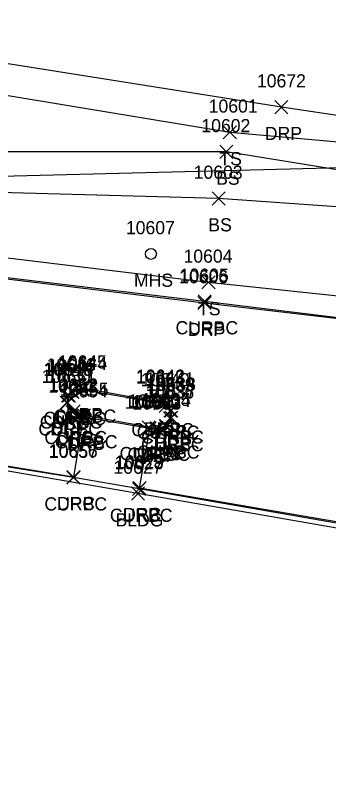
# Model space of a CAD drawing. Extents: x 1769141 to 1770911, y 735471 to 741449.
# Drawn here: x 1770389.5 to 1770437.1, y 738783 to 738898 of the extents above; entities that cross this region are included whole.
import ezdxf

# ---------------------------------------------------------------- set-up
doc = ezdxf.new("R2010")
doc.units = 0
for name, color, linetype in [('DCP', 7, 'Continuous'), ('L_A', 7, 'Continuous'), ('L_I', 7, 'Continuous'), ('L_TIC', 7, 'Continuous'), ('LBC', 7, 'Continuous'), ('LELB', 7, 'Continuous'), ('R_A', 7, 'Continuous'), ('R_I', 7, 'Continuous'), ('R_TIC', 7, 'Continuous'), ('RC', 7, 'Continuous'), ('RDP', 7, 'Continuous'), ('U_A', 7, 'Continuous'), ('U_I', 7, 'Continuous'), ('USMH', 7, 'Continuous')]:
    doc.layers.add(name, color=color, linetype=linetype)

msp = doc.modelspace()

# ---------------------------------------------------------------- linework, layer by layer
at = {"layer": 'DCP'}
msp.add_lwpolyline([(1770447.14, 738874.96), (1770309.47, 738871.44)], dxfattribs=at)
at = {"layer": 'L_TIC'}
for points in [[(1770421.07, 738879.14), (1770423.07, 738881.14)], [(1770423.07, 738879.14), (1770421.07, 738881.14)], [(1770420.54, 738876.17), (1770422.54, 738878.17)], [(1770422.54, 738876.17), (1770420.54, 738878.17)], [(1770419.36, 738869.08), (1770421.36, 738871.08)], [(1770421.36, 738869.08), (1770419.36, 738871.08)], [(1770417.83, 738856.32), (1770419.83, 738858.32)], [(1770419.83, 738856.32), (1770417.83, 738858.32)], [(1770407.11, 738824.21), (1770409.11, 738826.21)], [(1770409.11, 738824.21), (1770407.11, 738826.21)]]:
    msp.add_lwpolyline(points, dxfattribs=at)
at = {"layer": 'LBC'}
msp.add_lwpolyline([(1770355.73, 738726.42), (1770369.22, 738724.05), (1770376.65, 738722.75), (1770406.47, 738717.79), (1770405, 738709.95), (1770471.46, 738698.65), (1770482.87, 738764.69), (1770474.89, 738765.91), (1770480.75, 738799.69), (1770482.75, 738812.2), (1770482.74, 738812.43), (1770446.14, 738818.58), (1770408.11, 738825.21), (1770373.6, 738831.13), (1770373.19, 738830.95), (1770367.66, 738799.21), (1770361.53, 738763.21), (1770355.28, 738727.34)], dxfattribs=at)
at = {"layer": 'LELB'}
for points in [[(1770580.79, 738863.86), (1770564.48, 738865.47), (1770543.38, 738868.95), (1770513.7, 738872.26), (1770461.13, 738876.61), (1770422.07, 738880.14), (1770383.42, 738886.53), (1770350.12, 738889.47), (1770337.62, 738892.52), (1770340.95, 738915.92), (1770342.1, 738948.84), (1770346.55, 738996.47), (1770341.4, 739000.6), (1770372.72, 739000.93), (1770395.17, 738998.49)], [(1770576.97, 738855.59), (1770564.55, 738860.34), (1770541.03, 738860.89), (1770512.78, 738864.69), (1770460.85, 738870.77), (1770421.54, 738877.17), (1770380.98, 738877.16), (1770329.13, 738870.56)], [(1770575.43, 738851.51), (1770564.62, 738854.06), (1770539.97, 738856.14), (1770512.9, 738854.36), (1770460.5, 738867.23), (1770420.36, 738870.08), (1770379.59, 738871.19), (1770330.71, 738861.73)], [(1770560.33, 738844.07), (1770537.38, 738847.06), (1770512.74, 738849.09), (1770458.64, 738853.08), (1770418.83, 738857.32), (1770378.62, 738862.15), (1770363.31, 738861.95), (1770348.45, 738856.66), (1770336.44, 738849.22), (1770320.85, 738835.08), (1770307.15, 738828.31)]]:
    msp.add_lwpolyline(points, dxfattribs=at)
at = {"layer": 'R_TIC'}
for points in [[(1770428.89, 738882.98), (1770430.89, 738884.98)], [(1770430.89, 738882.98), (1770428.89, 738884.98)], [(1770417.24, 738853.42), (1770419.24, 738855.42)], [(1770419.24, 738853.42), (1770417.24, 738855.42)], [(1770417.21, 738853.18), (1770419.21, 738855.18)], [(1770419.21, 738853.18), (1770417.21, 738855.18)], [(1770396.99, 738839.78), (1770398.99, 738841.78)], [(1770398.99, 738839.78), (1770396.99, 738841.78)], [(1770397.16, 738839.64), (1770399.16, 738841.64)], [(1770399.16, 738839.64), (1770397.16, 738841.64)], [(1770398.67, 738840.23), (1770400.67, 738842.23)], [(1770400.67, 738840.23), (1770398.67, 738842.23)], [(1770398.7, 738839.99), (1770400.7, 738841.99)], [(1770400.7, 738839.99), (1770398.7, 738841.99)], [(1770396.48, 738839.11), (1770398.48, 738841.11)], [(1770398.48, 738839.11), (1770396.48, 738841.11)], [(1770396.63, 738839.08), (1770398.63, 738841.08)], [(1770398.63, 738839.08), (1770396.63, 738841.08)], [(1770396.29, 738838.04), (1770398.29, 738840.04)], [(1770398.29, 738838.04), (1770396.29, 738840.04)], [(1770396.42, 738838.04), (1770398.42, 738840.04)], [(1770398.42, 738838.04), (1770396.42, 738840.04)], [(1770410.52, 738837.92), (1770412.52, 738839.92)], [(1770412.52, 738837.92), (1770410.52, 738839.92)], [(1770410.53, 738838.06), (1770412.53, 738840.06)], [(1770412.53, 738838.06), (1770410.53, 738840.06)], [(1770411.34, 738837.53), (1770413.34, 738839.53)], [(1770413.34, 738837.53), (1770411.34, 738839.53)], [(1770411.41, 738837.65), (1770413.41, 738839.65)], [(1770413.41, 738837.65), (1770411.41, 738839.65)], [(1770397.2, 738836.55), (1770399.2, 738838.55)], [(1770399.2, 738836.55), (1770397.2, 738838.55)], [(1770397.33, 738836.72), (1770399.33, 738838.72)], [(1770399.33, 738836.72), (1770397.33, 738838.72)], [(1770412.02, 738836.8), (1770414.02, 738838.8)], [(1770414.02, 738836.8), (1770412.02, 738838.8)], [(1770412.18, 738836.84), (1770414.18, 738838.84)], [(1770414.18, 738836.84), (1770412.18, 738838.84)], [(1770398.81, 738835.83), (1770400.81, 738837.83)], [(1770400.81, 738835.83), (1770398.81, 738837.83)], [(1770398.81, 738835.83), (1770400.81, 738837.83)], [(1770400.81, 738835.83), (1770398.81, 738837.83)], [(1770398.92, 738836.08), (1770400.92, 738838.08)], [(1770400.92, 738836.08), (1770398.92, 738838.08)], [(1770398.92, 738836.08), (1770400.92, 738838.08)], [(1770400.92, 738836.08), (1770398.92, 738838.08)], [(1770411.98, 738835.64), (1770413.98, 738837.64)], [(1770413.98, 738835.64), (1770411.98, 738837.64)], [(1770412.19, 738835.76), (1770414.19, 738837.76)], [(1770414.19, 738835.76), (1770412.19, 738837.76)], [(1770408.74, 738834.29), (1770410.74, 738836.29)], [(1770410.74, 738834.29), (1770408.74, 738836.29)], [(1770408.74, 738834.29), (1770410.74, 738836.29)], [(1770410.74, 738834.29), (1770408.74, 738836.29)], [(1770408.89, 738834.12), (1770410.89, 738836.12)], [(1770410.89, 738834.12), (1770408.89, 738836.12)], [(1770408.89, 738834.12), (1770410.89, 738836.12)], [(1770410.89, 738834.12), (1770408.89, 738836.12)], [(1770409.94, 738834.18), (1770411.94, 738836.18)], [(1770411.94, 738834.18), (1770409.94, 738836.18)], [(1770409.97, 738833.98), (1770411.97, 738835.98)], [(1770411.97, 738833.98), (1770409.97, 738835.98)], [(1770411.37, 738834.52), (1770413.37, 738836.52)], [(1770413.37, 738834.52), (1770411.37, 738836.52)], [(1770411.4, 738834.39), (1770413.4, 738836.39)], [(1770413.4, 738834.39), (1770411.4, 738836.39)], [(1770397.32, 738826.7), (1770399.32, 738828.7)], [(1770399.32, 738826.7), (1770397.32, 738828.7)], [(1770397.32, 738826.7), (1770399.32, 738828.7)], [(1770399.32, 738826.7), (1770397.32, 738828.7)], [(1770397.32, 738826.63), (1770399.32, 738828.63)], [(1770399.32, 738826.63), (1770397.32, 738828.63)], [(1770407.27, 738824.9), (1770409.27, 738826.9)], [(1770409.27, 738824.9), (1770407.27, 738826.9)], [(1770407.37, 738825.03), (1770409.37, 738827.03)], [(1770409.37, 738825.03), (1770407.37, 738827.03)], [(1770407.37, 738825.03), (1770409.37, 738827.03)], [(1770409.37, 738825.03), (1770407.37, 738827.03)]]:
    msp.add_lwpolyline(points, dxfattribs=at)
at = {"layer": 'RC'}
for points in [[(1770559.14, 738837.4), (1770547.13, 738838.98), (1770507.2, 738843.67), (1770457.96, 738849.56), (1770418.24, 738854.42), (1770378.01, 738859.23), (1770369.76, 738859.38)], [(1770409.74, 738835.29), (1770410.94, 738835.18), (1770412.37, 738835.52), (1770412.98, 738836.64), (1770413.02, 738837.8), (1770412.34, 738838.53), (1770411.52, 738838.92), (1770399.7, 738840.99), (1770398.16, 738840.64), (1770397.63, 738840.08), (1770397.42, 738839.04), (1770398.33, 738837.72), (1770399.92, 738837.08)], [(1770409.74, 738835.29), (1770399.92, 738837.08)], [(1770482.74, 738812.43), (1770482.74, 738813.16), (1770446.12, 738819.34), (1770408.27, 738825.9), (1770398.32, 738827.63), (1770373.83, 738831.57), (1770373.6, 738831.13)]]:
    msp.add_lwpolyline(points, dxfattribs=at)
at = {"layer": 'RDP'}
for points in [[(1770603.25, 738853.26), (1770597.44, 738860.22), (1770584.22, 738869.6), (1770576.32, 738873.13), (1770564.37, 738875.35), (1770547.13, 738877.36), (1770539.49, 738877.73), (1770517.93, 738876.69), (1770489.99, 738876.77), (1770463.1, 738878.98), (1770429.89, 738883.98), (1770384.52, 738891.18), (1770390.25, 738926.77), (1770396.42, 738962.6), (1770401.15, 738990.56), (1770408.49, 739034.94), (1770412.75, 739059.9), (1770415.7, 739078.03), (1770420.84, 739077.4)], [(1770559.14, 738837.4), (1770547.09, 738838.69), (1770507.28, 738843.44), (1770458.06, 738849.5), (1770418.21, 738854.18), (1770378.13, 738859.02), (1770369.7, 738859.15)], [(1770409.89, 738835.12), (1770410.97, 738834.98), (1770412.4, 738835.39), (1770413.19, 738836.76), (1770413.18, 738837.84), (1770412.41, 738838.65), (1770411.53, 738839.06), (1770399.67, 738841.23), (1770397.99, 738840.78), (1770397.48, 738840.11), (1770397.29, 738839.04), (1770398.2, 738837.55), (1770399.81, 738836.83)], [(1770408.37, 738826.03), (1770409.89, 738835.12), (1770399.81, 738836.83), (1770398.32, 738827.7)], [(1770398.32, 738827.7), (1770373.73, 738831.73), (1770373.19, 738830.95)], [(1770482.62, 738813.22), (1770446.22, 738819.54), (1770408.37, 738826.03)]]:
    msp.add_lwpolyline(points, dxfattribs=at)
at = {"layer": 'USMH'}
for p, q in [((1770410.08, 738861.65), (1770410.08, 738861.65)), ((1770410.91, 738861.65), (1770410.91, 738861.65))]:
    msp.add_line(p, q, dxfattribs=at)
msp.add_circle((1770410.08, 738861.65), 0.833, dxfattribs=at)

# ---------------------------------------------------------------- texts
at = {"layer": 'L_A'}
for s, p in [('TS', (1770420.48, 738875.14)), ('BS', (1770419.98, 738872.17)), ('BS', (1770418.8, 738865.08)), ('TS', (1770417.24, 738852.32)), ('BLDG', (1770404.7, 738820.21))]:
    msp.add_text(s, height=2, dxfattribs=at).set_placement(p)
at = {"layer": 'L_I'}
for s, p in [('10601', (1770418.85, 738883.14)), ('10602', (1770417.74, 738880.17)), ('10603', (1770416.57, 738873.08)), ('10604', (1770415.03, 738860.32)), ('10627', (1770404.39, 738828.21))]:
    msp.add_text(s, height=2, dxfattribs=at).set_placement(p)
at = {"layer": 'R_A'}
for s, p in [('DRP', (1770427.38, 738878.98)), ('CURBC', (1770413.82, 738849.42)), ('DRP', (1770415.7, 738849.18)), ('DRP', (1770397.15, 738836.23)), ('CURBC', (1770393.21, 738835.08)), ('CURBC', (1770393.75, 738835.64)), ('DRP', (1770394.97, 738835.11)), ('CURBC', (1770395.29, 738835.99)), ('DRP', (1770395.48, 738835.78)), ('CURBC', (1770393, 738834.04)), ('DRP', (1770394.78, 738834.04)), ('CURBC', (1770407.1, 738833.92)), ('DRP', (1770409.02, 738834.06)), ('CURBC', (1770393.91, 738832.72)), ('CURBC', (1770407.92, 738833.53)), ('CURBC', (1770408.6, 738832.8)), ('DRP', (1770409.9, 738833.65)), ('DRP', (1770410.67, 738832.84)), ('CURBC', (1770395.5, 738832.08)), ('CURBC', (1770395.5, 738832.08)), ('DRP', (1770395.69, 738832.55)), ('DRC', (1770397.3, 738831.83)), ('DRP', (1770397.3, 738831.83)), ('CURBC', (1770408.57, 738831.64)), ('DRP', (1770410.68, 738831.76)), ('CURBC', (1770407.95, 738830.52)), ('DRP', (1770409.89, 738830.39)), ('CURBC', (1770405.32, 738830.29)), ('CURBC', (1770405.32, 738830.29)), ('CURBC', (1770406.52, 738830.18)), ('DRC', (1770407.38, 738830.12)), ('DRP', (1770407.38, 738830.12)), ('DRP', (1770408.46, 738829.98)), ('CURBC', (1770393.91, 738822.63)), ('DRC', (1770395.81, 738822.7)), ('DRP', (1770395.81, 738822.7)), ('CURBC', (1770403.85, 738820.9)), ('DRC', (1770405.85, 738821.03)), ('DRP', (1770405.85, 738821.03))]:
    msp.add_text(s, height=2, dxfattribs=at).set_placement(p)
at = {"layer": 'R_I'}
for s, p in [('10672', (1770426.18, 738886.98)), ('10606', (1770414.36, 738857.18)), ('10605', (1770414.45, 738857.42)), ('10645', (1770395.95, 738844.23)), ('10649', (1770393.76, 738843.11)), ('10648', (1770393.91, 738843.08)), ('10646', (1770394.22, 738843.78)), ('10647', (1770394.45, 738843.64)), ('10644', (1770395.99, 738843.99)), ('10650', (1770393.49, 738842.04)), ('10651', (1770394.27, 738842.04)), ('10643', (1770407.8, 738841.92)), ('10642', (1770407.81, 738842.06)), ('10652', (1770394.61, 738840.72)), ('10640', (1770408.54, 738841.53)), ('10641', (1770409.26, 738841.65)), ('10639', (1770409.29, 738840.8)), ('10638', (1770409.46, 738840.84)), ('10653', (1770394.49, 738840.55)), ('10654', (1770396.1, 738839.83)), ('10654', (1770396.1, 738839.83)), ('10655', (1770396.21, 738840.08)), ('10655', (1770396.21, 738840.08)), ('10636', (1770409.21, 738839.64)), ('10637', (1770409.48, 738839.76)), ('10635', (1770408.65, 738838.52)), ('10630', (1770406.08, 738838.12)), ('10630', (1770406.08, 738838.12)), ('10631', (1770406.59, 738838.29)), ('10631', (1770406.59, 738838.29)), ('10632', (1770407.22, 738838.18)), ('10633', (1770407.26, 738837.98)), ('10634', (1770408.69, 738838.39)), ('10656', (1770394.55, 738830.7)), ('10656', (1770394.55, 738830.7)), ('10657', (1770394.61, 738830.63)), ('10628', (1770404.55, 738828.9)), ('10629', (1770404.64, 738829.03)), ('10629', (1770404.64, 738829.03))]:
    msp.add_text(s, height=2, dxfattribs=at).set_placement(p)
at = {"layer": 'U_A'}
msp.add_text('MHS', height=2, dxfattribs=at).set_placement((1770407.5, 738856.65))
at = {"layer": 'U_I'}
msp.add_text('10607', height=2, dxfattribs=at).set_placement((1770406.28, 738864.65))

doc.saveas('drawing.dxf')
